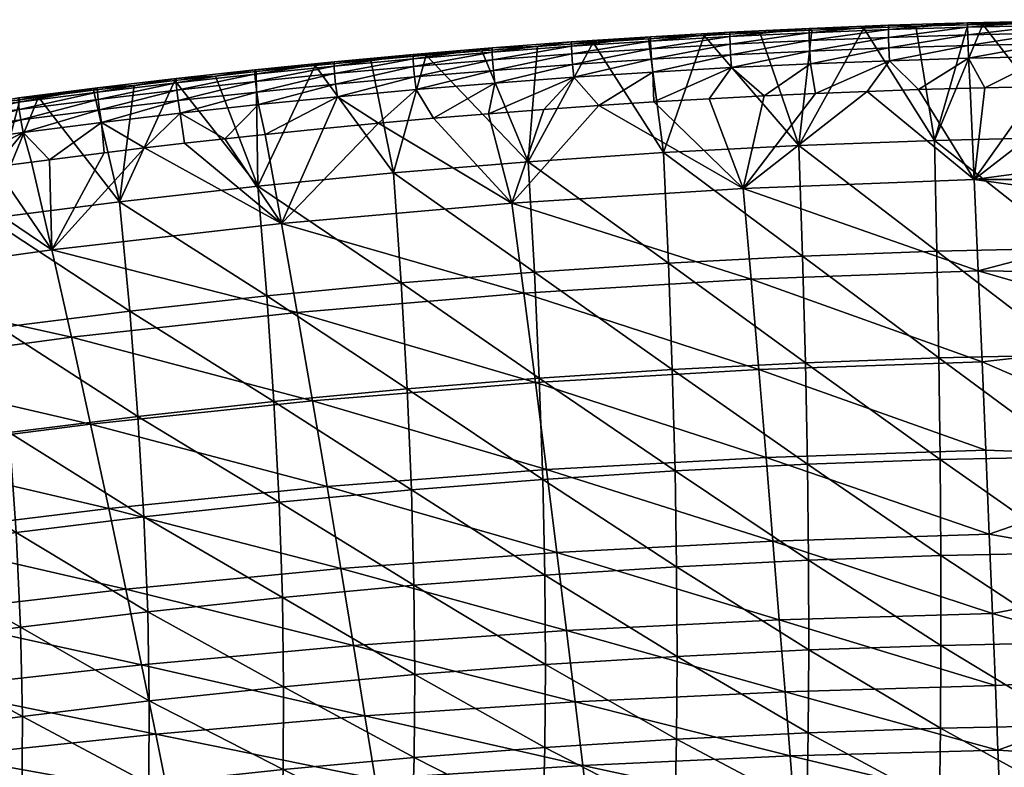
# Model space of a CAD drawing. Header units: millimetres. Extents: x -296 to 288, y -231 to 354.
# Tile 279 of 345: x -73 to -15, y 311 to 354. Entities that reach past the tile are written whole.
import ezdxf

# ---------------------------------------------------------------- set-up
doc = ezdxf.new("R2010")
doc.units = ezdxf.units.MM
doc.header["$MEASUREMENT"] = 0
doc.layers.add('Výchozí', color=7, linetype='Continuous', true_color=0x000000)

msp = doc.modelspace()

# ---------------------------------------------------------------- meshes
at = {"layer": 'Výchozí'}
mesh = msp.add_polyface(dxfattribs=at)
corners = [(-29.651, 353.737, 301.292), (-27.379, 347.161, 278.313), (-32.901, 353.567, 301.291), (-26.618, 353.878, 301.292), (-29.651, 353.737, 301.292), (-20.551, 354.107, 301.293), (-19.467, 347.457, 278.306), (-23.585, 354.001, 301.293), (-23.585, 354.001, 301.293), (-22.157, 353.913, 303.969), (-17.533, 354.308, 303.102), (-22.157, 354.166, 303.111), (-22.147, 353.464, 304.748), (-17.533, 354.055, 303.96), (-22.124, 352.846, 305.397), (-17.526, 353.606, 304.74), (-22.088, 352.102, 305.877), (-17.509, 352.987, 305.392), (-26.786, 353.73, 303.978), (-26.787, 353.983, 303.119), (-26.773, 353.282, 304.755), (-26.745, 352.665, 305.402), (-26.698, 351.922, 305.88), (-31.414, 353.507, 303.986), (-31.415, 353.76, 303.128), (-31.398, 353.06, 304.762), (-31.363, 352.444, 305.407), (-31.307, 351.702, 305.883), (-36.02, 352.798, 304.769), (-35.979, 352.183, 305.412), (-35.914, 351.442, 305.885), (-20.551, 354.107, 301.293), (-23.585, 354.001, 301.293), (-26.618, 353.878, 301.292), (-29.651, 353.737, 301.292), (-29.651, 353.737, 301.292), (-32.901, 353.567, 301.291), (-29.651, 353.737, 301.292)]
mesh.append_faces([[corners[k] for k in face] for face in [(0, 1, 2, 2), (3, 1, 4, 4), (4, 1, 0, 0), (5, 6, 7, 7), (8, 1, 3, 3), (9, 10, 11, 11), (12, 13, 9, 9), (14, 15, 12, 12), (16, 17, 14, 14), (18, 9, 11, 11), (18, 11, 19, 19), (20, 12, 9, 9), (20, 9, 18, 18), (21, 14, 12, 12), (21, 12, 20, 20), (22, 16, 14, 14), (22, 14, 21, 21), (23, 18, 19, 19), (23, 19, 24, 24), (25, 20, 18, 18), (25, 18, 23, 23), (26, 21, 20, 20), (26, 20, 25, 25), (27, 22, 21, 21), (27, 21, 26, 26), (28, 25, 23, 23), (29, 26, 25, 25), (30, 27, 26, 26), (11, 31, 32, 32), (19, 33, 34, 34), (24, 35, 36, 36), (24, 37, 35, 35), (32, 33, 19, 19), (32, 19, 11, 11), (10, 31, 11, 11), (34, 24, 19, 19)]])
mesh = msp.add_polyface(dxfattribs=at)
corners = [(-30.64, 344.653, 306.242), (-16.913, 339.84, 306.135), (-17.147, 345.165, 306.249), (-3.632, 345.169, 306.251), (-3.632, 343.335, 306.247), (-3.632, 343.335, 306.247), (-23.397, 350.311, 306.27), (-3.632, 347.006, 306.255), (-10.081, 350.644, 306.271), (-29.403, 350.05, 306.269), (-29.403, 350.05, 306.269), (-26.401, 350.189, 306.269), (-32.621, 349.882, 306.268), (-26.401, 350.189, 306.269), (-13.304, 350.594, 306.271), (-17.388, 350.503, 306.27), (-16.526, 350.525, 306.27), (-20.393, 350.415, 306.27), (-27.161, 340.701, 253.629), (-35.286, 346.746, 278.322), (-27.379, 347.161, 278.313), (-19.323, 340.99, 253.615), (-19.467, 347.457, 278.306), (-11.478, 341.164, 253.606), (-11.55, 347.636, 278.302), (-3.63, 341.222, 253.604), (-23.585, 354.001, 301.293), (-16.645, 354.218, 301.293), (-3.63, 347.695, 278.301), (-6.885, 354.369, 301.294), (-32.901, 353.567, 301.291), (-8.247, 352.402, 305.868), (-13.304, 350.594, 306.271), (-10.081, 350.644, 306.271), (-6.857, 350.673, 306.271), (-12.862, 352.342, 305.871), (-16.526, 350.525, 306.27), (-22.088, 352.102, 305.877), (-26.698, 351.922, 305.88), (-26.401, 350.189, 306.269), (-23.397, 350.311, 306.27), (-17.482, 352.242, 305.874), (-20.393, 350.415, 306.27), (-17.388, 350.503, 306.27), (-31.307, 351.702, 305.883), (-29.403, 350.05, 306.269), (-29.403, 350.05, 306.269), (-29.403, 350.05, 306.269), (-20.393, 350.415, 306.27), (-32.621, 349.882, 306.268), (-29.403, 350.05, 306.269)]
mesh.append_faces([[corners[k] for k in face] for face in [(0, 1, 2, 2), (3, 2, 4, 4), (5, 2, 1, 1), (0, 2, 6, 6), (2, 3, 7, 7), (8, 2, 7, 7), (0, 9, 10, 10), (0, 11, 9, 9), (0, 10, 12, 12), (6, 13, 0, 0), (14, 2, 8, 8), (15, 2, 16, 16), (17, 6, 2, 2), (17, 2, 15, 15), (16, 2, 14, 14), (18, 19, 20, 20), (21, 18, 20, 20), (21, 20, 22, 22), (23, 21, 22, 22), (23, 22, 24, 24), (25, 23, 24, 24), (26, 22, 20, 20), (27, 24, 22, 22), (28, 24, 29, 29), (20, 19, 30, 30), (31, 32, 33, 33), (34, 31, 33, 33), (35, 36, 32, 32), (37, 38, 39, 39), (37, 39, 40, 40), (41, 37, 42, 42), (41, 42, 43, 43), (38, 44, 45, 45), (38, 45, 39, 39), (44, 46, 47, 47), (40, 48, 37, 37), (49, 50, 44, 44)]])
mesh = msp.add_polyface(dxfattribs=at)
corners = [(-17.516, 354.196, 301.293), (-19.467, 347.457, 278.306), (-20.551, 354.107, 301.293), (-13.392, 354.289, 301.294), (-11.55, 347.636, 278.302), (-16.645, 354.218, 301.293), (-6.885, 354.369, 301.294), (-10.139, 354.339, 301.294), (-16.645, 354.218, 301.293), (-12.896, 354.157, 303.951), (-8.264, 354.219, 303.942), (-8.263, 354.471, 303.085), (-12.895, 354.41, 303.094), (-12.891, 353.708, 304.733), (-8.261, 353.769, 304.725), (-12.88, 353.088, 305.386), (-8.256, 353.149, 305.381), (-12.862, 352.342, 305.871), (-8.247, 352.402, 305.868), (-17.533, 354.055, 303.96), (-17.533, 354.308, 303.102), (-17.526, 353.606, 304.74), (-17.509, 352.987, 305.392), (-17.482, 352.242, 305.874), (-22.157, 353.913, 303.969), (-22.147, 353.464, 304.748), (-22.124, 352.846, 305.397), (-22.088, 352.102, 305.877), (-10.139, 354.339, 301.294), (-13.392, 354.289, 301.294), (-6.885, 354.369, 301.294), (-16.645, 354.218, 301.293), (-17.516, 354.196, 301.293), (-20.551, 354.107, 301.293), (-13.392, 354.289, 301.294), (-3.632, 354.492, 303.076), (-13.304, 350.594, 306.271), (-3.632, 352.422, 305.865), (-16.526, 350.525, 306.27), (-17.388, 350.503, 306.27), (-16.526, 350.525, 306.27)]
mesh.append_faces([[corners[k] for k in face] for face in [(0, 1, 2, 2), (3, 4, 5, 5), (6, 4, 7, 7), (7, 4, 3, 3), (8, 1, 0, 0), (9, 10, 11, 11), (9, 11, 12, 12), (13, 14, 10, 10), (13, 10, 9, 9), (15, 16, 14, 14), (15, 14, 13, 13), (17, 18, 16, 16), (17, 16, 15, 15), (19, 9, 12, 12), (19, 12, 20, 20), (21, 13, 9, 9), (21, 9, 19, 19), (22, 15, 13, 13), (22, 13, 21, 21), (23, 17, 15, 15), (23, 15, 22, 22), (24, 19, 20, 20), (25, 21, 19, 19), (26, 22, 21, 21), (27, 23, 22, 22), (12, 28, 29, 29), (11, 30, 28, 28), (20, 31, 32, 32), (20, 32, 33, 33), (34, 31, 20, 20), (29, 20, 12, 12), (10, 35, 11, 11), (12, 11, 28, 28), (18, 17, 36, 36), (37, 16, 18, 18), (17, 23, 38, 38), (39, 40, 23, 23)]])
mesh = msp.add_polyface(dxfattribs=at)
corners = [(-39.396, 353.167, 301.29), (-43.186, 346.212, 278.334), (-42.641, 352.937, 301.289), (-36.149, 353.377, 301.291), (-35.286, 346.746, 278.322), (-39.396, 353.167, 301.29), (-32.901, 353.567, 301.291), (-45.886, 352.687, 301.288), (-36.039, 353.244, 303.995), (-31.414, 353.507, 303.986), (-31.415, 353.76, 303.128), (-36.039, 353.497, 303.136), (-36.02, 352.798, 304.769), (-35.979, 352.183, 305.412), (-31.398, 353.06, 304.762), (-35.914, 351.442, 305.885), (-31.363, 352.444, 305.407), (-40.661, 352.941, 304.003), (-40.662, 353.194, 303.144), (-40.64, 352.495, 304.776), (-40.594, 351.882, 305.416), (-40.52, 351.141, 305.888), (-45.281, 352.598, 304.012), (-45.281, 352.85, 303.152), (-45.257, 352.153, 304.783), (-45.206, 351.54, 305.421), (-45.123, 350.801, 305.89), (-36.149, 353.377, 301.291), (-39.396, 353.167, 301.29), (-36.149, 353.377, 301.291), (-42.641, 352.937, 301.289), (-45.886, 352.687, 301.288), (-32.901, 353.567, 301.291), (-31.307, 351.702, 305.883), (-35.838, 349.694, 306.268), (-32.621, 349.882, 306.268), (-45.488, 349.012, 306.265), (-39.056, 349.486, 306.267), (-35.838, 349.694, 306.268)]
mesh.append_faces([[corners[k] for k in face] for face in [(0, 1, 2, 2), (3, 4, 5, 5), (6, 4, 3, 3), (2, 1, 7, 7), (8, 9, 10, 10), (8, 10, 11, 11), (12, 9, 8, 8), (13, 14, 12, 12), (15, 16, 13, 13), (17, 8, 11, 11), (17, 11, 18, 18), (19, 12, 8, 8), (19, 8, 17, 17), (20, 13, 12, 12), (20, 12, 19, 19), (21, 15, 13, 13), (21, 13, 20, 20), (22, 17, 18, 18), (22, 18, 23, 23), (24, 19, 17, 17), (24, 17, 22, 22), (25, 20, 19, 19), (25, 19, 24, 24), (26, 21, 20, 20), (26, 20, 25, 25), (27, 28, 18, 18), (29, 18, 11, 11), (23, 30, 31, 31), (18, 28, 30, 30), (32, 29, 11, 11), (32, 11, 10, 10), (18, 30, 23, 23), (33, 15, 34, 34), (33, 34, 35, 35), (21, 26, 36, 36), (15, 21, 37, 37), (15, 37, 38, 38)]])
mesh = msp.add_polyface(dxfattribs=at)
corners = [(-42.109, 328.258, 303.906), (-41.507, 323.419, 301.832), (-28.895, 324.085, 301.894), (-54.911, 327.263, 303.827), (-42.752, 333.332, 305.334), (-29.296, 328.969, 303.963), (-29.725, 334.089, 305.38), (-55.764, 332.272, 305.27), (-43.427, 338.551, 306.086), (-30.174, 339.356, 306.117), (-56.659, 337.424, 306.044), (-44.126, 343.801, 306.23), (-30.64, 344.653, 306.242), (-39.056, 349.486, 306.267), (-35.838, 349.694, 306.268), (-32.621, 349.882, 306.268), (-42.272, 349.259, 306.266), (-45.488, 349.012, 306.265), (-48.702, 348.745, 306.264), (-42.817, 339.776, 253.674), (-51.047, 345.562, 278.348), (-43.186, 346.212, 278.334), (-42.53, 333.59, 227.546), (-50.6, 339.142, 253.705), (-42.326, 327.689, 200.184), (-50.251, 332.972, 227.593), (-42.204, 322.109, 171.826), (-50, 327.085, 200.249), (-34.993, 340.296, 253.649), (-35.286, 346.746, 278.322), (-34.767, 334.096, 227.507), (-34.609, 328.183, 200.131), (-34.516, 322.594, 171.758), (-27.161, 340.701, 253.629), (-26.995, 334.49, 227.476), (-26.88, 328.568, 200.09), (-26.815, 322.971, 171.707), (-39.396, 353.167, 301.29), (-40.52, 351.141, 305.888), (-45.488, 349.012, 306.265), (-42.272, 349.259, 306.266), (-45.123, 350.801, 305.89), (-48.702, 348.745, 306.264), (-45.488, 349.012, 306.265), (-42.272, 349.259, 306.266), (-39.056, 349.486, 306.267)]
mesh.append_faces([[corners[k] for k in face] for face in [(0, 1, 2, 2), (3, 1, 0, 0), (4, 0, 5, 5), (4, 5, 6, 6), (7, 0, 4, 4), (8, 4, 6, 6), (8, 6, 9, 9), (10, 4, 8, 8), (11, 8, 9, 9), (11, 9, 12, 12), (13, 11, 12, 12), (12, 14, 13, 13), (12, 15, 14, 14), (13, 16, 11, 11), (17, 18, 11, 11), (16, 17, 11, 11), (19, 20, 21, 21), (22, 23, 19, 19), (24, 25, 22, 22), (26, 27, 24, 24), (28, 19, 21, 21), (28, 21, 29, 29), (30, 22, 19, 19), (30, 19, 28, 28), (31, 24, 22, 22), (31, 22, 30, 30), (32, 26, 24, 24), (32, 24, 31, 31), (33, 28, 29, 29), (34, 30, 28, 28), (35, 31, 30, 30), (36, 32, 31, 31), (29, 21, 37, 37), (38, 39, 40, 40), (41, 42, 43, 43), (38, 44, 45, 45)]])
mesh = msp.add_polyface(dxfattribs=at)
corners = [(-54.911, 327.263, 303.827), (-54.112, 322.486, 301.745), (-41.507, 323.419, 301.832), (-67.661, 325.987, 303.726), (-55.764, 332.272, 305.27), (-42.109, 328.258, 303.906), (-68.723, 330.912, 305.188), (-56.659, 337.424, 306.044), (-42.752, 333.332, 305.334), (-57.587, 342.607, 306.213), (-43.427, 338.551, 306.086), (-44.126, 343.801, 306.23), (-60.888, 347.551, 306.261), (-58.54, 347.803, 306.261), (-48.702, 348.745, 306.264), (-51.913, 348.458, 306.263), (-55.122, 348.152, 306.262), (-55.121, 348.152, 306.262), (-55.121, 348.152, 306.262), (-50.6, 339.142, 253.705), (-58.43, 338.387, 253.741), (-58.954, 344.788, 278.365), (-51.047, 345.562, 278.348), (-50.251, 332.972, 227.593), (-58.017, 332.234, 227.65), (-50, 327.085, 200.249), (-57.716, 326.364, 200.328), (-49.845, 321.516, 171.909), (-57.527, 320.807, 172.01), (-42.817, 339.776, 253.674), (-42.53, 333.59, 227.546), (-42.326, 327.689, 200.184), (-42.204, 322.109, 171.826), (-55.608, 351.816, 301.285), (-59.061, 351.463, 301.284), (-55.608, 351.816, 301.285), (-49.128, 352.417, 301.287), (-43.186, 346.212, 278.334), (-45.123, 350.801, 305.89), (-49.723, 350.421, 305.892), (-48.702, 348.745, 306.264), (-54.318, 350, 305.894), (-51.913, 348.458, 306.263), (-48.702, 348.745, 306.264), (-55.121, 348.152, 306.262), (-55.122, 348.152, 306.262), (-58.916, 349.539, 305.896), (-58.54, 347.803, 306.261), (-55.122, 348.152, 306.262), (-60.888, 347.551, 306.261), (-58.54, 347.803, 306.261)]
mesh.append_faces([[corners[k] for k in face] for face in [(0, 1, 2, 2), (3, 1, 0, 0), (4, 0, 5, 5), (6, 0, 4, 4), (7, 4, 8, 8), (9, 7, 10, 10), (9, 10, 11, 11), (12, 9, 13, 13), (11, 14, 15, 15), (9, 16, 13, 13), (15, 9, 11, 11), (16, 9, 17, 17), (18, 9, 15, 15), (19, 20, 21, 21), (19, 21, 22, 22), (23, 24, 20, 20), (23, 20, 19, 19), (25, 26, 24, 24), (25, 24, 23, 23), (27, 28, 26, 26), (27, 26, 25, 25), (29, 19, 22, 22), (30, 23, 19, 19), (31, 25, 23, 23), (32, 27, 25, 25), (33, 21, 34, 34), (35, 22, 21, 21), (36, 37, 22, 22), (38, 39, 40, 40), (39, 41, 42, 42), (39, 42, 43, 43), (41, 44, 42, 42), (41, 45, 44, 44), (41, 46, 47, 47), (41, 47, 48, 48), (46, 49, 50, 50)]])
mesh = msp.add_polyface(dxfattribs=at)
corners = [(-52.369, 352.127, 301.286), (-51.047, 345.562, 278.348), (-55.608, 351.816, 301.285), (-45.886, 352.687, 301.288), (-43.186, 346.212, 278.334), (-49.128, 352.417, 301.287), (-55.608, 351.816, 301.285), (-58.954, 344.788, 278.365), (-55.608, 351.816, 301.285), (-49.897, 352.214, 304.02), (-45.281, 352.598, 304.012), (-45.281, 352.85, 303.152), (-49.897, 352.466, 303.16), (-49.871, 351.77, 304.79), (-45.257, 352.153, 304.783), (-49.815, 351.159, 305.425), (-45.206, 351.54, 305.421), (-49.723, 350.421, 305.892), (-45.123, 350.801, 305.89), (-54.51, 351.79, 304.028), (-54.51, 352.041, 303.167), (-54.482, 351.347, 304.796), (-54.42, 350.737, 305.429), (-54.318, 350, 305.894), (-59.126, 351.324, 304.036), (-59.127, 351.575, 303.175), (-59.095, 350.882, 304.803), (-59.027, 350.274, 305.434), (-58.916, 349.539, 305.896), (-45.886, 352.687, 301.288), (-49.128, 352.417, 301.287), (-45.886, 352.687, 301.288), (-55.608, 351.816, 301.285), (-52.369, 352.127, 301.286), (-55.608, 351.816, 301.285), (-59.061, 351.463, 301.284)]
mesh.append_faces([[corners[k] for k in face] for face in [(0, 1, 2, 2), (3, 4, 5, 5), (5, 1, 0, 0), (6, 7, 8, 8), (9, 10, 11, 11), (9, 11, 12, 12), (13, 14, 10, 10), (13, 10, 9, 9), (15, 16, 14, 14), (15, 14, 13, 13), (17, 18, 16, 16), (17, 16, 15, 15), (19, 9, 12, 12), (19, 12, 20, 20), (21, 13, 9, 9), (21, 9, 19, 19), (22, 15, 13, 13), (22, 13, 21, 21), (23, 17, 15, 15), (23, 15, 22, 22), (24, 19, 20, 20), (24, 20, 25, 25), (26, 21, 19, 19), (26, 19, 24, 24), (27, 22, 21, 21), (27, 21, 26, 26), (28, 23, 22, 22), (28, 22, 27, 27), (29, 30, 12, 12), (31, 12, 11, 11), (32, 20, 33, 33), (34, 20, 32, 32), (20, 12, 30, 30), (20, 30, 33, 33), (25, 20, 34, 34), (25, 34, 35, 35)]])
mesh = msp.add_polyface(dxfattribs=at)
corners = [(-63.234, 347.287, 306.26), (-65.578, 347.014, 306.259), (-57.587, 342.607, 306.213), (-60.888, 347.551, 306.261), (-63.804, 350.94, 301.283), (-67.038, 343.872, 278.384), (-66.174, 350.663, 301.282), (-68.542, 350.375, 301.281), (-59.061, 351.463, 301.284), (-58.954, 344.788, 278.365), (-61.433, 351.207, 301.283), (-63.804, 350.94, 301.283), (-63.725, 350.82, 304.044), (-59.126, 351.324, 304.036), (-59.127, 351.575, 303.175), (-63.726, 351.07, 303.182), (-63.69, 350.379, 304.809), (-59.095, 350.882, 304.803), (-63.616, 349.773, 305.438), (-59.027, 350.274, 305.434), (-63.496, 349.038, 305.898), (-58.916, 349.539, 305.896), (-68.326, 350.276, 304.051), (-68.327, 350.525, 303.19), (-68.288, 349.836, 304.815), (-68.208, 349.231, 305.441), (-68.077, 348.498, 305.899), (-72.794, 348.651, 305.445), (-72.653, 347.92, 305.901), (-59.061, 351.463, 301.284), (-61.433, 351.207, 301.283), (-63.804, 350.94, 301.283), (-66.174, 350.663, 301.282), (-68.542, 350.375, 301.281), (-60.888, 347.551, 306.261), (-65.578, 347.014, 306.259), (-63.234, 347.287, 306.26), (-63.234, 347.287, 306.26), (-60.888, 347.551, 306.261), (-67.921, 346.73, 306.258), (-71.115, 346.327, 306.256), (-67.921, 346.73, 306.258)]
mesh.append_faces([[corners[k] for k in face] for face in [(0, 1, 2, 2), (3, 0, 2, 2), (4, 5, 6, 6), (6, 5, 7, 7), (8, 9, 10, 10), (10, 9, 11, 11), (9, 5, 4, 4), (12, 13, 14, 14), (12, 14, 15, 15), (16, 17, 13, 13), (16, 13, 12, 12), (18, 19, 17, 17), (18, 17, 16, 16), (20, 21, 19, 19), (20, 19, 18, 18), (22, 12, 15, 15), (22, 15, 23, 23), (24, 16, 12, 12), (24, 12, 22, 22), (25, 18, 16, 16), (25, 16, 24, 24), (26, 20, 18, 18), (26, 18, 25, 25), (27, 25, 24, 24), (28, 26, 25, 25), (14, 29, 30, 30), (15, 31, 32, 32), (15, 30, 31, 31), (23, 32, 33, 33), (15, 14, 30, 30), (15, 32, 23, 23), (20, 34, 21, 21), (20, 26, 35, 35), (20, 35, 36, 36), (20, 37, 38, 38), (26, 39, 35, 35), (40, 41, 26, 26)]])
mesh = msp.add_polyface(dxfattribs=at)
corners = [(-72.179, 346.189, 306.256), (-70.992, 341.077, 306.191), (-71.115, 346.327, 306.256), (-74.307, 345.905, 306.255), (-77.497, 345.465, 306.254), (-74.307, 345.905, 306.255), (-67.921, 346.73, 306.258), (-78.219, 349.093, 301.277), (-74.996, 349.54, 301.278), (-74.68, 342.893, 278.405), (-74.996, 349.54, 301.278), (-72.846, 349.826, 301.279), (-68.542, 350.375, 301.281), (-67.038, 343.872, 278.384), (-71.77, 349.967, 301.279), (-71.77, 349.967, 301.279), (-72.922, 349.693, 304.059), (-68.326, 350.276, 304.051), (-68.327, 350.525, 303.19), (-72.924, 349.941, 303.197), (-72.881, 349.254, 304.821), (-68.288, 349.836, 304.815), (-72.794, 348.651, 305.445), (-72.653, 347.92, 305.901), (-68.208, 349.231, 305.441), (-77.513, 349.072, 304.066), (-77.469, 348.635, 304.827), (-77.376, 348.033, 305.449), (-77.226, 347.303, 305.902), (-68.542, 350.375, 301.281), (-71.77, 349.967, 301.279), (-68.542, 350.375, 301.281), (-72.846, 349.826, 301.279), (-74.996, 349.54, 301.278), (-74.996, 349.54, 301.278), (-77.516, 349.32, 303.204), (-71.115, 346.327, 306.256), (-68.077, 348.498, 305.899), (-77.497, 345.465, 306.254), (-74.307, 345.905, 306.255), (-72.179, 346.189, 306.256), (-71.115, 346.327, 306.256), (-74.307, 345.905, 306.255), (-74.307, 345.905, 306.255), (-74.307, 345.905, 306.255), (-72.179, 346.189, 306.256)]
mesh.append_faces([[corners[k] for k in face] for face in [(0, 1, 2, 2), (1, 3, 4, 4), (1, 0, 5, 5), (1, 5, 3, 3), (1, 6, 2, 2), (7, 8, 9, 9), (10, 9, 8, 8), (11, 9, 10, 10), (12, 13, 14, 14), (15, 9, 11, 11), (15, 13, 9, 9), (16, 17, 18, 18), (16, 18, 19, 19), (20, 21, 17, 17), (20, 17, 16, 16), (22, 21, 20, 20), (23, 24, 22, 22), (25, 16, 19, 19), (26, 20, 16, 16), (26, 16, 25, 25), (27, 22, 20, 20), (27, 20, 26, 26), (28, 23, 22, 22), (28, 22, 27, 27), (29, 30, 19, 19), (31, 19, 18, 18), (19, 32, 33, 33), (19, 30, 32, 32), (19, 33, 34, 34), (19, 34, 35, 35), (36, 37, 23, 23), (23, 28, 38, 38), (23, 38, 39, 39), (23, 40, 41, 41), (23, 42, 43, 43), (44, 45, 23, 23)]])
mesh = msp.add_polyface(dxfattribs=at)
corners = [(-68.723, 330.912, 305.188), (-67.661, 325.987, 303.726), (-54.911, 327.263, 303.827), (-81.651, 329.252, 305.088), (-69.837, 335.979, 305.99), (-55.764, 332.272, 305.27), (-56.659, 337.424, 306.044), (-82.983, 334.213, 305.923), (-70.992, 341.077, 306.191), (-57.587, 342.607, 306.213), (-84.364, 339.208, 306.164), (-77.497, 345.465, 306.254), (-65.578, 347.014, 306.259), (-80.686, 345.003, 306.252), (-83.873, 344.518, 306.251), (-80.686, 345.003, 306.252), (-80.686, 345.003, 306.252), (-80.686, 345.003, 306.252), (-67.921, 346.73, 306.258), (-81.121, 329.359, 227.875), (-89.399, 334.218, 253.941), (-81.738, 335.442, 253.883), (-80.656, 323.55, 200.64), (-88.672, 328.171, 227.966), (-74.005, 336.535, 253.831), (-82.504, 341.772, 278.428), (-74.68, 342.893, 278.405), (-73.469, 330.425, 227.792), (-73.073, 324.592, 200.524), (-66.435, 337.492, 253.785), (-67.038, 343.872, 278.384), (-65.959, 331.36, 227.718), (-65.609, 325.508, 200.422), (-58.43, 338.387, 253.741), (-58.954, 344.788, 278.365), (-58.017, 332.234, 227.65), (-57.716, 326.364, 200.328), (-78.219, 349.093, 301.277)]
mesh.append_faces([[corners[k] for k in face] for face in [(0, 1, 2, 2), (3, 1, 0, 0), (4, 0, 5, 5), (4, 5, 6, 6), (7, 3, 0, 0), (7, 0, 4, 4), (8, 4, 6, 6), (8, 6, 9, 9), (10, 7, 4, 4), (10, 4, 8, 8), (8, 11, 10, 10), (9, 12, 8, 8), (13, 14, 10, 10), (10, 15, 16, 16), (10, 11, 17, 17), (12, 18, 8, 8), (19, 20, 21, 21), (22, 23, 19, 19), (24, 21, 25, 25), (24, 25, 26, 26), (27, 19, 21, 21), (27, 21, 24, 24), (28, 22, 19, 19), (28, 19, 27, 27), (29, 24, 26, 26), (29, 26, 30, 30), (31, 27, 24, 24), (31, 24, 29, 29), (32, 28, 27, 27), (32, 27, 31, 31), (33, 29, 30, 30), (33, 30, 34, 34), (35, 31, 29, 29), (35, 29, 33, 33), (36, 32, 31, 31), (36, 31, 35, 35), (37, 26, 25, 25)]])
mesh = msp.add_polyface(dxfattribs=at)
corners = [(-28.895, 324.085, 301.894), (-16.083, 319.871, 299.237), (-16.269, 324.485, 301.932), (-41.507, 323.419, 301.832), (-28.524, 319.495, 299.199), (-29.296, 328.969, 303.963), (-16.471, 329.396, 303.996), (-42.109, 328.258, 303.906), (-29.725, 334.089, 305.38), (-16.687, 334.544, 305.407), (-30.174, 339.356, 306.117), (-16.913, 339.84, 306.135), (-30.64, 344.653, 306.242), (-3.632, 328.909, 303.785), (-3.632, 322.263, 300.672), (-3.632, 322.263, 300.672), (-3.632, 336.013, 305.664), (-3.632, 339.668, 306.117), (-3.632, 328.909, 303.785), (-3.632, 336.013, 305.664), (-3.632, 343.335, 306.247), (-26.995, 334.49, 227.476), (-34.993, 340.296, 253.649), (-27.161, 340.701, 253.629), (-26.88, 328.568, 200.09), (-34.767, 334.096, 227.507), (-26.815, 322.971, 171.707), (-34.609, 328.183, 200.131), (-19.214, 334.773, 227.455), (-19.323, 340.99, 253.615), (-19.14, 328.845, 200.062), (-19.1, 323.243, 171.67), (-11.425, 334.942, 227.442), (-11.478, 341.164, 253.606), (-11.39, 329.009, 200.045), (-11.372, 323.404, 171.649), (-3.63, 334.998, 227.438), (-3.63, 329.064, 200.039), (-3.629, 323.457, 171.642)]
mesh.append_faces([[corners[k] for k in face] for face in [(0, 1, 2, 2), (3, 4, 0, 0), (5, 0, 2, 2), (5, 2, 6, 6), (7, 0, 5, 5), (8, 5, 6, 6), (8, 6, 9, 9), (10, 8, 9, 9), (10, 9, 11, 11), (12, 10, 11, 11), (13, 2, 14, 14), (2, 1, 15, 15), (16, 17, 11, 11), (9, 18, 19, 19), (20, 11, 17, 17), (13, 6, 2, 2), (13, 9, 6, 6), (11, 9, 19, 19), (21, 22, 23, 23), (24, 25, 21, 21), (26, 27, 24, 24), (28, 21, 23, 23), (28, 23, 29, 29), (30, 24, 21, 21), (30, 21, 28, 28), (31, 26, 24, 24), (31, 24, 30, 30), (32, 28, 29, 29), (32, 29, 33, 33), (34, 30, 28, 28), (34, 28, 32, 32), (35, 31, 30, 30), (35, 30, 34, 34), (36, 32, 33, 33), (37, 34, 32, 32), (38, 35, 34, 34)]])
mesh = msp.add_polyface(dxfattribs=at)
corners = [(-77.107, 311.549, 295.55), (-76.229, 308.007, 291.8), (-64.184, 309.225, 291.917), (-64.92, 312.838, 295.683), (-89.272, 309.988, 295.391), (-78.099, 315.503, 298.792), (-65.75, 316.873, 298.932), (-90.418, 313.837, 298.626), (-66.668, 321.289, 301.633), (-53.374, 317.995, 299.046), (-79.195, 319.828, 301.496), (-91.685, 318.046, 301.333), (-67.661, 325.987, 303.726), (-54.112, 322.486, 301.745), (-80.382, 324.429, 303.602), (-93.06, 322.523, 303.455), (-81.651, 329.252, 305.088), (-80.346, 318.04, 172.414), (-88.11, 322.394, 200.766), (-80.656, 323.55, 200.64), (-80.195, 312.854, 143.434), (-87.718, 316.909, 172.578), (-80.203, 308.018, 113.935), (-87.5, 311.739, 143.638), (-72.817, 319.063, 172.264), (-73.073, 324.592, 200.524), (-72.704, 313.867, 143.247), (-72.734, 309.032, 113.71), (-65.386, 319.966, 172.132), (-65.609, 325.508, 200.422), (-65.293, 314.763, 143.083), (-65.328, 309.93, 113.514), (-65.493, 305.498, 83.658), (-57.527, 320.807, 172.01), (-57.716, 326.364, 200.328), (-57.452, 315.597, 142.933), (-57.489, 310.766, 113.333)]
mesh.append_faces([[corners[k] for k in face] for face in [(0, 1, 2, 2), (0, 2, 3, 3), (4, 1, 0, 0), (5, 0, 3, 3), (5, 3, 6, 6), (7, 4, 0, 0), (7, 0, 5, 5), (8, 6, 9, 9), (10, 5, 6, 6), (10, 6, 8, 8), (11, 5, 10, 10), (12, 8, 13, 13), (14, 10, 8, 8), (14, 8, 12, 12), (15, 10, 14, 14), (16, 14, 12, 12), (17, 18, 19, 19), (20, 21, 17, 17), (22, 23, 20, 20), (24, 17, 19, 19), (24, 19, 25, 25), (26, 20, 17, 17), (26, 17, 24, 24), (27, 22, 20, 20), (27, 20, 26, 26), (28, 24, 25, 25), (28, 25, 29, 29), (30, 26, 24, 24), (30, 24, 28, 28), (31, 27, 26, 26), (31, 26, 30, 30), (32, 27, 31, 31), (33, 28, 29, 29), (33, 29, 34, 34), (35, 30, 28, 28), (36, 31, 30, 30)]])
mesh = msp.add_polyface(dxfattribs=at)
corners = [(-27.632, 308.341, 287.9), (-27.418, 305.7, 283.273), (-15.525, 306.006, 283.291), (-39.611, 307.812, 287.857), (-39.29, 305.19, 283.244), (-27.889, 311.557, 292.141), (-15.633, 308.659, 287.926), (-39.998, 311.002, 292.088), (-28.188, 315.305, 295.937), (-15.763, 311.891, 292.173), (-40.446, 314.718, 295.876), (-28.524, 319.495, 299.199), (-15.913, 315.658, 295.973), (-40.95, 318.871, 299.135), (-28.895, 324.085, 301.894), (-16.083, 319.871, 299.237), (-20.247, 303.882, 278.352), (-25.782, 303.729, 278.348), (-31.312, 303.532, 278.342), (-26.8, 317.738, 142.561), (-34.49, 317.365, 142.624), (-34.516, 322.594, 171.758), (-26.815, 322.971, 171.707), (-26.833, 312.906, 112.888), (-34.527, 312.534, 112.963), (-26.914, 308.515, 82.923), (-34.629, 308.137, 83.012), (-27.041, 304.6, 52.903), (-34.795, 304.212, 53.005), (-27.215, 301.202, 23.063), (-35.023, 300.796, 23.18), (-27.434, 298.357, -6.363), (-19.093, 318.008, 142.517), (-19.1, 323.243, 171.67), (-19.119, 313.176, 112.835), (-19.176, 308.789, 82.862), (-19.263, 304.883, 52.832), (-19.381, 301.497, 22.981), (-19.527, 298.671, -6.456), (-28.743, 297.7, 260.704), (-25.782, 303.729, 278.348), (-31.312, 303.532, 278.342), (-22.459, 297.89, 260.694), (-20.247, 303.882, 278.352)]
mesh.append_faces([[corners[k] for k in face] for face in [(0, 1, 2, 2), (3, 4, 1, 1), (3, 1, 0, 0), (5, 0, 6, 6), (7, 3, 0, 0), (7, 0, 5, 5), (8, 5, 9, 9), (10, 5, 8, 8), (11, 8, 12, 12), (13, 8, 11, 11), (14, 11, 15, 15), (16, 1, 17, 17), (1, 18, 17, 17), (19, 20, 21, 21), (19, 21, 22, 22), (23, 24, 20, 20), (23, 20, 19, 19), (25, 26, 24, 24), (25, 24, 23, 23), (27, 28, 26, 26), (27, 26, 25, 25), (29, 30, 28, 28), (29, 28, 27, 27), (31, 30, 29, 29), (32, 19, 22, 22), (32, 22, 33, 33), (34, 23, 19, 19), (35, 25, 23, 23), (35, 23, 34, 34), (36, 27, 25, 25), (36, 25, 35, 35), (37, 29, 27, 27), (37, 27, 36, 36), (38, 29, 37, 37), (39, 40, 41, 41), (42, 43, 40, 40)]])
mesh = msp.add_polyface(dxfattribs=at)
corners = [(-51.602, 307.07, 287.797), (-51.178, 304.475, 283.202), (-39.29, 305.19, 283.244), (-39.611, 307.812, 287.857), (-52.113, 310.224, 292.013), (-39.998, 311.002, 292.088), (-40.446, 314.718, 295.876), (-27.889, 311.557, 292.141), (-52.706, 313.894, 295.792), (-40.95, 318.871, 299.135), (-28.188, 315.305, 295.937), (-53.374, 317.995, 299.046), (-41.507, 323.419, 301.832), (-28.524, 319.495, 299.199), (-54.112, 322.486, 301.745), (-36.839, 303.291, 278.335), (-42.368, 303.006, 278.327), (-31.312, 303.532, 278.342), (-27.418, 305.7, 283.273), (-42.368, 303.006, 278.327), (-42.163, 316.885, 142.706), (-49.845, 321.516, 171.909), (-42.204, 322.109, 171.826), (-42.203, 312.055, 113.062), (-49.788, 316.299, 142.809), (-42.324, 307.652, 83.127), (-49.828, 311.468, 113.184), (-42.524, 303.713, 53.139), (-49.964, 307.057, 83.271), (-42.805, 300.273, 23.333), (-50.198, 303.101, 53.306), (-43.164, 297.369, -6.054), (-50.528, 299.633, 23.524), (-34.49, 317.365, 142.624), (-34.516, 322.594, 171.758), (-34.527, 312.534, 112.963), (-34.629, 308.137, 83.012), (-34.795, 304.212, 53.005), (-35.023, 300.796, 23.18), (-35.312, 297.925, -6.229), (-42.368, 303.006, 278.327), (-47.529, 296.809, 260.744), (-41.253, 297.161, 260.729), (-36.839, 303.291, 278.335), (-35.008, 297.457, 260.716), (-31.312, 303.532, 278.342), (-47.9, 302.678, 278.318)]
mesh.append_faces([[corners[k] for k in face] for face in [(0, 1, 2, 2), (0, 2, 3, 3), (4, 0, 3, 3), (4, 3, 5, 5), (6, 5, 7, 7), (8, 5, 6, 6), (9, 6, 10, 10), (11, 6, 9, 9), (12, 9, 13, 13), (14, 9, 12, 12), (15, 2, 16, 16), (15, 17, 2, 2), (17, 18, 2, 2), (2, 1, 19, 19), (20, 21, 22, 22), (23, 24, 20, 20), (25, 26, 23, 23), (27, 28, 25, 25), (29, 30, 27, 27), (31, 32, 29, 29), (33, 20, 22, 22), (33, 22, 34, 34), (35, 23, 20, 20), (35, 20, 33, 33), (36, 25, 23, 23), (36, 23, 35, 35), (37, 27, 25, 25), (37, 25, 36, 36), (38, 29, 27, 27), (38, 27, 37, 37), (39, 31, 29, 29), (39, 29, 38, 38), (40, 41, 42, 42), (43, 42, 44, 44), (43, 40, 42, 42), (45, 43, 44, 44), (46, 41, 40, 40)]])
mesh = msp.add_polyface(dxfattribs=at)
corners = [(-27.632, 308.341, 287.9), (-15.525, 306.006, 283.291), (-15.633, 308.659, 287.926), (-27.889, 311.557, 292.141), (-15.763, 311.891, 292.173), (-28.188, 315.305, 295.937), (-15.913, 315.658, 295.973), (-28.524, 319.495, 299.199), (-16.083, 319.871, 299.237), (-9.17, 304.057, 278.357), (-14.709, 303.992, 278.355), (-20.247, 303.882, 278.352), (-27.418, 305.7, 283.273), (-3.632, 307.033, 285.076), (-3.632, 311.14, 291.161), (-3.632, 316.28, 296.424), (-3.632, 307.033, 285.076), (-3.632, 311.14, 291.161), (-3.632, 322.263, 300.672), (-19.119, 313.176, 112.835), (-26.8, 317.738, 142.561), (-19.093, 318.008, 142.517), (-11.37, 318.166, 142.49), (-19.1, 323.243, 171.67), (-11.372, 323.404, 171.649), (-11.385, 313.335, 112.804), (-11.415, 308.949, 82.826), (-19.176, 308.789, 82.862), (-11.46, 305.047, 52.79), (-19.263, 304.883, 52.832), (-11.52, 301.669, 22.933), (-19.381, 301.497, 22.981), (-11.593, 298.854, -6.511), (-19.527, 298.671, -6.456), (-3.629, 318.219, 142.482), (-3.629, 313.387, 112.794), (-3.629, 309.002, 82.814), (-3.629, 305.102, 52.776), (-3.629, 301.727, 22.917), (-3.629, 298.915, -6.53), (-20.247, 303.882, 278.352), (-16.188, 298.025, 260.687), (-14.709, 303.992, 278.355), (-9.17, 304.057, 278.357), (-9.905, 298.106, 260.681), (-3.632, 301.011, 269.234)]
mesh.append_faces([[corners[k] for k in face] for face in [(0, 1, 2, 2), (3, 2, 4, 4), (5, 4, 6, 6), (7, 6, 8, 8), (9, 1, 10, 10), (11, 10, 1, 1), (12, 11, 1, 1), (13, 1, 9, 9), (4, 14, 15, 15), (2, 16, 17, 17), (17, 4, 2, 2), (15, 6, 4, 4), (6, 15, 8, 8), (15, 18, 8, 8), (13, 2, 1, 1), (19, 20, 21, 21), (22, 21, 23, 23), (22, 23, 24, 24), (25, 19, 21, 21), (25, 21, 22, 22), (26, 27, 19, 19), (26, 19, 25, 25), (28, 29, 27, 27), (28, 27, 26, 26), (30, 31, 29, 29), (30, 29, 28, 28), (32, 33, 31, 31), (32, 31, 30, 30), (34, 22, 24, 24), (35, 25, 22, 22), (36, 26, 25, 25), (37, 28, 26, 26), (38, 30, 28, 28), (39, 32, 30, 30), (40, 41, 42, 42), (43, 42, 44, 44), (45, 43, 44, 44)]])
mesh = msp.add_polyface(dxfattribs=at)
corners = [(-63.55, 306.118, 287.719), (-63.024, 303.558, 283.149), (-51.178, 304.475, 283.202), (-51.602, 307.07, 287.797), (-64.184, 309.225, 291.917), (-52.113, 310.224, 292.013), (-52.706, 313.894, 295.792), (-39.998, 311.002, 292.088), (-64.92, 312.838, 295.683), (-53.374, 317.995, 299.046), (-40.446, 314.718, 295.876), (-65.75, 316.873, 298.932), (-54.112, 322.486, 301.745), (-40.95, 318.871, 299.135), (-66.668, 321.289, 301.633), (-42.368, 303.006, 278.327), (-47.9, 302.678, 278.318), (-55.265, 302.172, 278.303), (-55.265, 302.172, 278.303), (-57.452, 315.597, 142.933), (-65.386, 319.966, 172.132), (-57.527, 320.807, 172.01), (-57.489, 310.766, 113.333), (-65.293, 314.763, 143.083), (-57.641, 306.345, 83.446), (-65.328, 309.93, 113.514), (-49.788, 316.299, 142.809), (-49.845, 321.516, 171.909), (-49.828, 311.468, 113.184), (-49.964, 307.057, 83.271), (-50.198, 303.101, 53.306), (-57.905, 302.368, 53.509), (-50.528, 299.633, 23.524), (-58.285, 298.867, 23.756), (-50.955, 296.688, -5.837), (-42.163, 316.885, 142.706), (-42.203, 312.055, 113.062), (-42.324, 307.652, 83.127), (-42.524, 303.713, 53.139), (-42.805, 300.273, 23.333), (-43.164, 297.369, -6.054), (-53.774, 296.405, 260.762), (-47.9, 302.678, 278.318), (-55.265, 302.172, 278.303)]
mesh.append_faces([[corners[k] for k in face] for face in [(0, 1, 2, 2), (0, 2, 3, 3), (4, 0, 3, 3), (4, 3, 5, 5), (6, 5, 7, 7), (8, 4, 5, 5), (8, 5, 6, 6), (9, 6, 10, 10), (11, 8, 6, 6), (11, 6, 9, 9), (12, 9, 13, 13), (14, 9, 12, 12), (15, 2, 16, 16), (17, 16, 2, 2), (18, 2, 1, 1), (19, 20, 21, 21), (22, 23, 19, 19), (24, 25, 22, 22), (26, 19, 21, 21), (26, 21, 27, 27), (28, 22, 19, 19), (28, 19, 26, 26), (29, 24, 22, 22), (29, 22, 28, 28), (30, 31, 24, 24), (30, 24, 29, 29), (32, 33, 31, 31), (32, 31, 30, 30), (34, 33, 32, 32), (35, 26, 27, 27), (36, 28, 26, 26), (37, 29, 28, 28), (38, 30, 29, 29), (39, 32, 30, 30), (40, 34, 32, 32), (41, 42, 43, 43)]])

doc.saveas('drawing.dxf')
